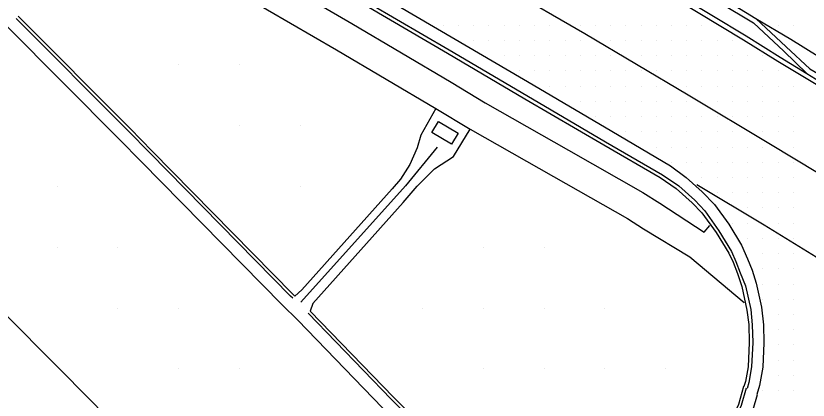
# Model space of a CAD drawing. Extents: x 1762120 to 1766775, y 709485 to 712965.
# Drawn here: x 1766448.5 to 1766578.7, y 709789.7 to 709852.8 of the extents above; entities that cross this region are included whole.
import ezdxf

# ---------------------------------------------------------------- set-up
doc = ezdxf.new("R2010")
doc.units = 0
for name, color, linetype in [('Exist DTM Drainline', 7, 'Continuous'), ('Exist DTM QL2 LIDAR Elevation Point', 7, 'Continuous'), ('Exist DTM Scan Elevation Point', 7, 'Continuous'), ('Exist Roads Concrete Median Barrier', 7, 'Continuous'), ('Exist Roads Curbs', 7, 'Continuous'), ('Exist Roads EOP', 7, 'Continuous'), ('Exist Roads EOT', 7, 'Continuous'), ('PH Exist DTM Breakline', 7, 'Continuous')]:
    doc.layers.add(name, color=color, linetype=linetype)

msp = doc.modelspace()

# ---------------------------------------------------------------- linework, layer by layer
at = {"layer": 'Exist DTM Drainline'}
for points in [[(1766441.63, 709891.94), (1766454.74, 709884.64), (1766467.78, 709877.25), (1766480.83, 709869.85), (1766493.83, 709862.36), (1766506.76, 709854.76), (1766519.72, 709847.2), (1766532.45, 709839.69), (1766545.4, 709832.13), (1766554.77, 709826.69), (1766557.42, 709824.9), (1766560.05, 709822.54), (1766561.73, 709820.78), (1766564.04, 709817.51), (1766566.09, 709814.07), (1766566.81, 709812.43), (1766567.54, 709810.59), (1766568.39, 709808.46), (1766569.27, 709804.56), (1766569.51, 709802.07), (1766569.58, 709799.13), (1766569.41, 709795.13), (1766568.97, 709792.57), (1766568.68, 709791.57)], [(1766570.11, 709852.35), (1766575.1, 709847.73), (1766578.95, 709844.08), (1766581.87, 709842.38), (1766583.17, 709844.49), (1766584.99, 709842.39), (1766587.93, 709839.1), (1766589.15, 709837.8), (1766591.94, 709836.07), (1766593.33, 709838.19)]]:
    msp.add_lwpolyline(points, dxfattribs=at)
at = {"layer": 'Exist DTM QL2 LIDAR Elevation Point'}
for p, q in [((1766475.3, 709844.81), (1766475.3, 709844.81)), ((1766485.31, 709844.81), (1766485.31, 709844.81)), ((1766485.31, 709834.81), (1766485.31, 709834.81)), ((1766495.31, 709834.81), (1766495.31, 709834.81)), ((1766455.3, 709824.81), (1766455.3, 709824.81)), ((1766495.31, 709824.81), (1766495.31, 709824.81)), ((1766455.3, 709814.81), (1766455.3, 709814.81)), ((1766465.3, 709814.81), (1766465.3, 709814.81)), ((1766525.31, 709814.81), (1766525.31, 709814.81)), ((1766535.31, 709814.81), (1766535.31, 709814.81)), ((1766465.3, 709804.81), (1766465.3, 709804.81)), ((1766475.3, 709804.81), (1766475.3, 709804.81)), ((1766515.31, 709804.81), (1766515.31, 709804.81)), ((1766525.31, 709804.81), (1766525.31, 709804.81)), ((1766535.31, 709804.81), (1766535.31, 709804.81)), ((1766545.31, 709804.81), (1766545.31, 709804.81)), ((1766475.3, 709794.8), (1766475.3, 709794.8)), ((1766485.31, 709794.8), (1766485.31, 709794.8)), ((1766525.31, 709794.8), (1766525.31, 709794.8)), ((1766535.31, 709794.8), (1766535.31, 709794.8)), ((1766545.31, 709794.8), (1766545.31, 709794.8)), ((1766555.32, 709794.8), (1766555.32, 709794.8))]:
    msp.add_line(p, q, dxfattribs=at)
at = {"layer": 'Exist DTM Scan Elevation Point'}
for p, q in [((1766518.75, 709851.25), (1766518.75, 709851.25)), ((1766521.25, 709851.25), (1766521.25, 709851.25)), ((1766523.75, 709851.25), (1766523.75, 709851.25)), ((1766526.25, 709851.25), (1766526.25, 709851.25)), ((1766528.75, 709851.25), (1766528.75, 709851.25)), ((1766531.25, 709851.25), (1766531.25, 709851.25)), ((1766533.75, 709851.25), (1766533.75, 709851.25)), ((1766536.25, 709851.25), (1766536.25, 709851.25)), ((1766541.25, 709851.25), (1766541.25, 709851.25)), ((1766543.75, 709851.25), (1766543.75, 709851.25)), ((1766546.25, 709851.25), (1766546.25, 709851.25)), ((1766548.75, 709851.25), (1766548.75, 709851.25)), ((1766551.25, 709851.25), (1766551.25, 709851.25)), ((1766553.75, 709851.25), (1766553.75, 709851.25)), ((1766556.25, 709851.25), (1766556.25, 709851.25)), ((1766558.75, 709851.25), (1766558.75, 709851.25)), ((1766561.25, 709851.25), (1766561.25, 709851.25)), ((1766573.75, 709851.25), (1766573.75, 709851.25)), ((1766576.25, 709851.25), (1766576.25, 709851.25)), ((1766523.75, 709848.75), (1766523.75, 709848.75)), ((1766526.25, 709848.75), (1766526.25, 709848.75)), ((1766528.75, 709848.75), (1766528.75, 709848.75)), ((1766531.25, 709848.75), (1766531.25, 709848.75)), ((1766533.75, 709848.75), (1766533.75, 709848.75)), ((1766536.25, 709848.75), (1766536.25, 709848.75)), ((1766538.75, 709848.75), (1766538.75, 709848.75)), ((1766541.25, 709848.75), (1766541.25, 709848.75)), ((1766546.25, 709848.75), (1766546.25, 709848.75)), ((1766548.75, 709848.75), (1766548.75, 709848.75)), ((1766551.25, 709848.75), (1766551.25, 709848.75)), ((1766553.75, 709848.75), (1766553.75, 709848.75)), ((1766556.25, 709848.75), (1766556.25, 709848.75)), ((1766558.75, 709848.75), (1766558.75, 709848.75)), ((1766561.25, 709848.75), (1766561.25, 709848.75)), ((1766563.75, 709848.75), (1766563.75, 709848.75)), ((1766566.25, 709848.75), (1766566.25, 709848.75)), ((1766528.75, 709846.25), (1766528.75, 709846.25)), ((1766531.25, 709846.25), (1766531.25, 709846.25)), ((1766533.75, 709846.25), (1766533.75, 709846.25)), ((1766536.25, 709846.25), (1766536.25, 709846.25)), ((1766538.75, 709846.25), (1766538.75, 709846.25)), ((1766541.25, 709846.25), (1766541.25, 709846.25)), ((1766543.75, 709846.25), (1766543.75, 709846.25)), ((1766546.25, 709846.25), (1766546.25, 709846.25)), ((1766551.25, 709846.25), (1766551.25, 709846.25)), ((1766553.75, 709846.25), (1766553.75, 709846.25)), ((1766556.25, 709846.25), (1766556.25, 709846.25)), ((1766558.75, 709846.25), (1766558.75, 709846.25)), ((1766561.25, 709846.25), (1766561.25, 709846.25)), ((1766563.75, 709846.25), (1766563.75, 709846.25)), ((1766566.25, 709846.25), (1766566.25, 709846.25)), ((1766568.75, 709846.25), (1766568.75, 709846.25)), ((1766571.25, 709846.25), (1766571.25, 709846.25)), ((1766531.25, 709843.75), (1766531.25, 709843.75)), ((1766533.75, 709843.75), (1766533.75, 709843.75)), ((1766536.25, 709843.75), (1766536.25, 709843.75)), ((1766538.75, 709843.75), (1766538.75, 709843.75)), ((1766541.25, 709843.75), (1766541.25, 709843.75)), ((1766543.75, 709843.75), (1766543.75, 709843.75)), ((1766546.25, 709843.75), (1766546.25, 709843.75)), ((1766548.75, 709843.75), (1766548.75, 709843.75)), ((1766551.25, 709843.75), (1766551.25, 709843.75)), ((1766553.75, 709843.75), (1766553.75, 709843.75)), ((1766556.25, 709843.75), (1766556.25, 709843.75)), ((1766558.75, 709843.75), (1766558.75, 709843.75)), ((1766561.25, 709843.75), (1766561.25, 709843.75)), ((1766563.75, 709843.75), (1766563.75, 709843.75)), ((1766566.25, 709843.75), (1766566.25, 709843.75)), ((1766568.75, 709843.75), (1766568.75, 709843.75)), ((1766571.25, 709843.75), (1766571.25, 709843.75)), ((1766573.75, 709843.75), (1766573.75, 709843.75)), ((1766536.25, 709841.25), (1766536.25, 709841.25)), ((1766538.75, 709841.25), (1766538.75, 709841.25)), ((1766541.25, 709841.25), (1766541.25, 709841.25)), ((1766543.75, 709841.25), (1766543.75, 709841.25)), ((1766546.25, 709841.25), (1766546.25, 709841.25)), ((1766548.75, 709841.25), (1766548.75, 709841.25)), ((1766551.25, 709841.25), (1766551.25, 709841.25)), ((1766553.75, 709841.25), (1766553.75, 709841.25)), ((1766558.75, 709841.25), (1766558.75, 709841.25)), ((1766561.25, 709841.25), (1766561.25, 709841.25)), ((1766563.75, 709841.25), (1766563.75, 709841.25)), ((1766566.25, 709841.25), (1766566.25, 709841.25)), ((1766568.75, 709841.25), (1766568.75, 709841.25)), ((1766571.25, 709841.25), (1766571.25, 709841.25)), ((1766573.75, 709841.25), (1766573.75, 709841.25)), ((1766576.25, 709841.25), (1766576.25, 709841.25)), ((1766541.25, 709838.75), (1766541.25, 709838.75)), ((1766543.75, 709838.75), (1766543.75, 709838.75)), ((1766546.25, 709838.75), (1766546.25, 709838.75)), ((1766548.75, 709838.75), (1766548.75, 709838.75)), ((1766551.25, 709838.75), (1766551.25, 709838.75)), ((1766553.75, 709838.75), (1766553.75, 709838.75)), ((1766556.25, 709838.75), (1766556.25, 709838.75)), ((1766558.75, 709838.75), (1766558.75, 709838.75)), ((1766563.75, 709838.75), (1766563.75, 709838.75)), ((1766566.25, 709838.75), (1766566.25, 709838.75)), ((1766568.75, 709838.75), (1766568.75, 709838.75)), ((1766571.25, 709838.75), (1766571.25, 709838.75)), ((1766573.75, 709838.75), (1766573.75, 709838.75)), ((1766576.25, 709838.75), (1766576.25, 709838.75)), ((1766543.75, 709836.25), (1766543.75, 709836.25)), ((1766546.25, 709836.25), (1766546.25, 709836.25)), ((1766548.75, 709836.25), (1766548.75, 709836.25)), ((1766551.25, 709836.25), (1766551.25, 709836.25)), ((1766553.75, 709836.25), (1766553.75, 709836.25)), ((1766556.25, 709836.25), (1766556.25, 709836.25)), ((1766558.75, 709836.25), (1766558.75, 709836.25)), ((1766561.25, 709836.25), (1766561.25, 709836.25)), ((1766563.75, 709836.25), (1766563.75, 709836.25)), ((1766566.25, 709836.25), (1766566.25, 709836.25)), ((1766568.75, 709836.25), (1766568.75, 709836.25)), ((1766571.25, 709836.25), (1766571.25, 709836.25)), ((1766573.75, 709836.25), (1766573.75, 709836.25)), ((1766576.25, 709836.25), (1766576.25, 709836.25)), ((1766548.75, 709833.75), (1766548.75, 709833.75)), ((1766551.25, 709833.75), (1766551.25, 709833.75)), ((1766553.75, 709833.75), (1766553.75, 709833.75)), ((1766556.25, 709833.75), (1766556.25, 709833.75)), ((1766558.75, 709833.75), (1766558.75, 709833.75)), ((1766561.25, 709833.75), (1766561.25, 709833.75)), ((1766563.75, 709833.75), (1766563.75, 709833.75)), ((1766566.25, 709833.75), (1766566.25, 709833.75)), ((1766571.25, 709833.75), (1766571.25, 709833.75)), ((1766573.75, 709833.75), (1766573.75, 709833.75)), ((1766576.25, 709833.75), (1766576.25, 709833.75)), ((1766553.75, 709831.25), (1766553.75, 709831.25)), ((1766556.25, 709831.25), (1766556.25, 709831.25)), ((1766558.75, 709831.25), (1766558.75, 709831.25)), ((1766561.25, 709831.25), (1766561.25, 709831.25)), ((1766563.75, 709831.25), (1766563.75, 709831.25)), ((1766566.25, 709831.25), (1766566.25, 709831.25)), ((1766568.75, 709831.25), (1766568.75, 709831.25)), ((1766571.25, 709831.25), (1766571.25, 709831.25)), ((1766576.25, 709831.25), (1766576.25, 709831.25)), ((1766556.25, 709828.75), (1766556.25, 709828.75)), ((1766558.75, 709828.75), (1766558.75, 709828.75)), ((1766561.25, 709828.75), (1766561.25, 709828.75)), ((1766563.75, 709828.75), (1766563.75, 709828.75)), ((1766566.25, 709828.75), (1766566.25, 709828.75)), ((1766568.75, 709828.75), (1766568.75, 709828.75)), ((1766571.25, 709828.75), (1766571.25, 709828.75)), ((1766573.75, 709828.75), (1766573.75, 709828.75)), ((1766576.25, 709828.75), (1766576.25, 709828.75)), ((1766561.25, 709826.25), (1766561.25, 709826.25)), ((1766563.75, 709826.25), (1766563.75, 709826.25)), ((1766566.25, 709826.25), (1766566.25, 709826.25)), ((1766568.75, 709826.25), (1766568.75, 709826.25)), ((1766571.25, 709826.25), (1766571.25, 709826.25)), ((1766573.75, 709826.25), (1766573.75, 709826.25)), ((1766576.25, 709826.25), (1766576.25, 709826.25)), ((1766563.75, 709823.75), (1766563.75, 709823.75)), ((1766566.25, 709823.75), (1766566.25, 709823.75)), ((1766568.75, 709823.75), (1766568.75, 709823.75)), ((1766571.25, 709823.75), (1766571.25, 709823.75)), ((1766573.75, 709823.75), (1766573.75, 709823.75)), ((1766576.25, 709823.75), (1766576.25, 709823.75)), ((1766568.75, 709821.25), (1766568.75, 709821.25)), ((1766571.25, 709821.25), (1766571.25, 709821.25)), ((1766573.75, 709821.25), (1766573.75, 709821.25)), ((1766576.25, 709821.25), (1766576.25, 709821.25)), ((1766566.25, 709818.75), (1766566.25, 709818.75)), ((1766568.75, 709818.75), (1766568.75, 709818.75)), ((1766573.75, 709818.75), (1766573.75, 709818.75)), ((1766576.25, 709818.75), (1766576.25, 709818.75)), ((1766568.75, 709816.25), (1766568.75, 709816.25)), ((1766571.25, 709816.25), (1766571.25, 709816.25)), ((1766573.75, 709816.25), (1766573.75, 709816.25)), ((1766576.25, 709816.25), (1766576.25, 709816.25)), ((1766571.25, 709813.75), (1766571.25, 709813.75)), ((1766573.75, 709813.75), (1766573.75, 709813.75)), ((1766576.25, 709813.75), (1766576.25, 709813.75)), ((1766571.25, 709811.25), (1766571.25, 709811.25)), ((1766573.75, 709811.25), (1766573.75, 709811.25)), ((1766576.25, 709811.25), (1766576.25, 709811.25)), ((1766571.25, 709808.75), (1766571.25, 709808.75)), ((1766573.75, 709808.75), (1766573.75, 709808.75)), ((1766576.25, 709808.75), (1766576.25, 709808.75)), ((1766571.25, 709806.25), (1766571.25, 709806.25)), ((1766573.75, 709806.25), (1766573.75, 709806.25)), ((1766576.25, 709806.25), (1766576.25, 709806.25)), ((1766573.75, 709803.75), (1766573.75, 709803.75)), ((1766576.25, 709803.75), (1766576.25, 709803.75)), ((1766573.75, 709801.25), (1766573.75, 709801.25)), ((1766576.25, 709801.25), (1766576.25, 709801.25)), ((1766573.75, 709798.75), (1766573.75, 709798.75)), ((1766576.25, 709798.75), (1766576.25, 709798.75)), ((1766573.75, 709796.25), (1766573.75, 709796.25)), ((1766576.25, 709796.25), (1766576.25, 709796.25)), ((1766573.75, 709793.75), (1766573.75, 709793.75)), ((1766576.25, 709793.75), (1766576.25, 709793.75)), ((1766571.25, 709791.25), (1766571.25, 709791.25)), ((1766573.75, 709791.25), (1766573.75, 709791.25)), ((1766576.25, 709791.25), (1766576.25, 709791.25))]:
    msp.add_line(p, q, dxfattribs=at)
at = {"layer": 'Exist Roads Concrete Median Barrier'}
for points in [[(1766383.05, 709945.16), (1766397.17, 709937.05), (1766410.32, 709929.72), (1766423.36, 709922.3), (1766436.4, 709914.89), (1766449.65, 709907.42), (1766465.65, 709898.45), (1766479.4, 709892.46), (1766493.18, 709886.53), (1766507, 709880.61), (1766520.81, 709874.75), (1766534.45, 709868.84), (1766548.23, 709862.92), (1766558.25, 709858.55), (1766569.72, 709851.66), (1766574.69, 709847.01), (1766578.46, 709843.32)], [(1766381.8, 709942.97), (1766395.95, 709935.02), (1766409.06, 709927.57), (1766422.12, 709920.18), (1766435.16, 709912.77), (1766448.5, 709905.23), (1766464.65, 709896.15), (1766478.43, 709890.22), (1766492.21, 709884.3), (1766506.04, 709878.37), (1766519.83, 709872.47), (1766533.42, 709866.62), (1766547.21, 709860.7), (1766557.24, 709856.37), (1766568.49, 709849.54), (1766574.11, 709846.01), (1766578.46, 709843.32), (1766582.02, 709841.13), (1766583.56, 709840.19), (1766587.22, 709837.99), (1766588.69, 709837.09), (1766591.53, 709835.43)]]:
    msp.add_lwpolyline(points, dxfattribs=at)
at = {"layer": 'Exist Roads Curbs'}
msp.add_lwpolyline([(1766441.35, 709891.41), (1766454.46, 709884.12), (1766467.49, 709876.7), (1766480.53, 709869.3), (1766493.53, 709861.81), (1766506.49, 709854.25), (1766519.43, 709846.65), (1766532.15, 709839.17), (1766545.1, 709831.61), (1766554.36, 709826.23), (1766557, 709824.42), (1766559.64, 709822.07), (1766561.22, 709820.44), (1766563.59, 709817.21), (1766565.67, 709813.79), (1766566.37, 709812.33), (1766567.07, 709810.48), (1766567.81, 709808.34), (1766568.62, 709804.43), (1766568.92, 709802.1), (1766568.99, 709799.15), (1766568.82, 709795.16), (1766568.38, 709792.75), (1766568.14, 709791.9)], dxfattribs=at)
at = {"layer": 'Exist Roads EOP'}
for points in [[(1766383.41, 709945.8), (1766397.61, 709937.79), (1766410.71, 709930.39), (1766423.77, 709923.01), (1766436.82, 709915.62), (1766450.05, 709908.2), (1766465.96, 709899.17), (1766479.74, 709893.24), (1766493.52, 709887.31), (1766507.34, 709881.4), (1766521.12, 709875.49), (1766534.8, 709869.61), (1766548.58, 709863.69), (1766558.63, 709859.4), (1766570.11, 709852.35)], [(1766381.38, 709942.26), (1766395.51, 709934.3), (1766408.66, 709926.88), (1766421.69, 709919.47), (1766434.75, 709912.08), (1766448.14, 709904.53), (1766464.33, 709895.43), (1766478.1, 709889.5), (1766491.88, 709883.57), (1766505.73, 709877.64), (1766519.5, 709871.71), (1766533.08, 709865.89), (1766546.87, 709859.97), (1766556.9, 709855.65), (1766568.08, 709848.86), (1766573.73, 709845.38), (1766578.07, 709842.74), (1766581.08, 709840.9)], [(1766442.58, 709893.66), (1766455.69, 709886.37), (1766468.76, 709879.03), (1766481.85, 709871.7), (1766494.78, 709864.1), (1766507.76, 709856.57), (1766520.7, 709848.97), (1766533.5, 709841.46), (1766546.42, 709833.85), (1766556.1, 709828.15), (1766558.66, 709826.25), (1766561.26, 709823.87), (1766563.28, 709821.79), (1766565.68, 709818.58), (1766567.76, 709815.15), (1766568.75, 709812.88), (1766569.52, 709811.04), (1766570.17, 709808.87), (1766571.01, 709804.96), (1766571.34, 709802.02), (1766571.4, 709799.08), (1766571.23, 709795.08), (1766570.69, 709792.1), (1766570.26, 709790.6)], [(1766570.11, 709852.35), (1766575.82, 709848.97), (1766580.34, 709846.2), (1766583.17, 709844.49), (1766585.46, 709843.11), (1766593.33, 709838.19)]]:
    msp.add_lwpolyline(points, dxfattribs=at)
at = {"layer": 'Exist Roads EOT'}
for points in [[(1766475.61, 709888.68), (1766477.24, 709887.68), (1766490.3, 709880.03), (1766503.38, 709872.5), (1766515.88, 709865.27), (1766528.94, 709857.49), (1766541.98, 709849.88), (1766559, 709839.83), (1766572.53, 709831.72), (1766584.25, 709824.65), (1766593.86, 709818.86)], [(1766634.5, 709778.97), (1766624.09, 709785.53), (1766609.31, 709794.93), (1766596.21, 709803.18), (1766584.27, 709810.55), (1766571.49, 709818.41), (1766560.38, 709825.04)]]:
    msp.add_lwpolyline(points, dxfattribs=at)
at = {"layer": 'PH Exist DTM Breakline'}
for p, q in [((1766517.73, 709831.24), (1766512.52, 709824.9)), ((1766495.34, 709805.75), (1766512.52, 709824.9)), ((1766495.49, 709807.77), (1766494.36, 709806.77)), ((1766497.33, 709805.57), (1766496.89, 709804.3))]:
    msp.add_line(p, q, dxfattribs=at)
for points in [[(1766462.09, 709875.44), (1766480.99, 709864.77), (1766503.72, 709851.52), (1766520.03, 709841.92), (1766525.62, 709838.53), (1766539.31, 709830.73), (1766551.55, 709823.78), (1766554.32, 709822.02), (1766561.6, 709817.26), (1766562.52, 709818.34)], [(1766459.67, 709871.07), (1766478.53, 709860.41), (1766501.23, 709847.19), (1766517.53, 709837.6), (1766523.16, 709834.2), (1766536.85, 709826.41), (1766548.99, 709819.51), (1766551.66, 709817.82), (1766559.24, 709813.19), (1766568.19, 709805.74)], [(1766494.02, 709806.42), (1766493.67, 709806.75), (1766470.59, 709830.23), (1766466.94, 709833.96), (1766448.58, 709852.37)], [(1766494.36, 709806.77), (1766494.02, 709807.11), (1766470.94, 709830.58), (1766467.3, 709834.31), (1766448.9, 709852.76)], [(1766570.3, 709790.57), (1766569.59, 709788.11), (1766568.33, 709785.26), (1766567.04, 709782.79), (1766565.75, 709780.72), (1766564.01, 709778.25), (1766557.16, 709768.31), (1766554.88, 709765.08), (1766545.47, 709751.24), (1766535.2, 709761.56), (1766524.86, 709772.09), (1766508.76, 709788.42), (1766494.84, 709802.82), (1766492.26, 709805.34), (1766469.16, 709828.83), (1766465.52, 709832.55), (1766447.05, 709851.08)], [(1766517.53, 709837.6), (1766515.08, 709833.19), (1766514.45, 709831.1), (1766513.24, 709828.4), (1766511.73, 709825.96), (1766510.33, 709824.36), (1766495.49, 709807.77)], [(1766512.17, 709822.15), (1766514.43, 709824.8), (1766517.31, 709827.69), (1766520.4, 709829.67), (1766523.16, 709834.2)], [(1766428.32, 709823.66), (1766440.24, 709810.32), (1766461.54, 709788.91), (1766486.75, 709761.58), (1766507.94, 709739.99), (1766526.2, 709722.84)], [(1766512.17, 709822.15), (1766497.33, 709805.57)], [(1766568.53, 709791.66), (1766567.71, 709788.79), (1766566.52, 709786.12), (1766565.3, 709783.78), (1766564.08, 709781.83), (1766562.37, 709779.39), (1766555.52, 709769.46), (1766553.23, 709766.22), (1766545.18, 709754.37), (1766536.62, 709762.97), (1766526.29, 709773.49), (1766510.19, 709789.82), (1766496.53, 709803.95)], [(1766568.09, 709791.93), (1766567.24, 709788.96), (1766566.07, 709786.34), (1766564.87, 709784.03), (1766563.66, 709782.11), (1766561.96, 709779.68), (1766555.11, 709769.75), (1766552.82, 709766.51), (1766545.11, 709755.15), (1766536.97, 709763.32), (1766526.65, 709773.84), (1766510.55, 709790.17), (1766496.89, 709804.3)]]:
    msp.add_lwpolyline(points, dxfattribs=at)
msp.add_lwpolyline([(1766517.95, 709835.45), (1766521.19, 709833.52), (1766520.11, 709831.72), (1766516.88, 709833.66)], close=True, dxfattribs=at)

doc.saveas('drawing.dxf')
